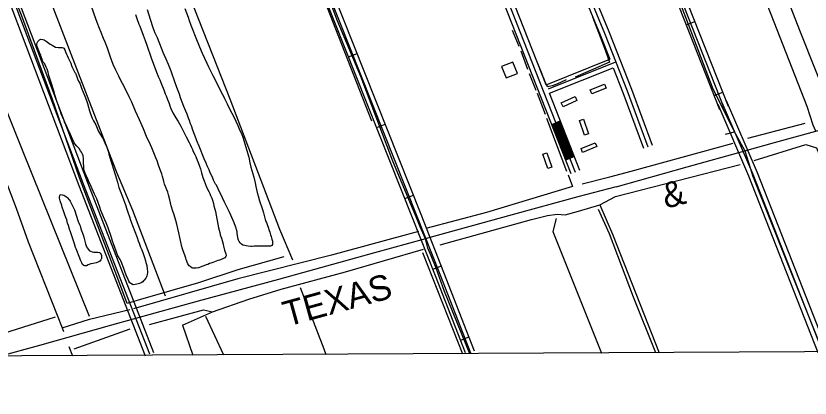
# Model space of a CAD drawing. Extents: x 3445503 to 3483459, y 540493 to 566012.
# Drawn here: x 3476792 to 3479397, y 545885 to 547139 of the extents above; entities that cross this region are included whole.
import ezdxf

# ---------------------------------------------------------------- set-up
doc = ezdxf.new("R2010")
doc.units = 0
for name, color, linetype in [('V-BLDG-OTLN', 7, 'Continuous'), ('V-DTCH-CNTR', 7, 'Continuous'), ('V-GRID-FRAM', 7, 'Continuous'), ('V-RAIL-IDEN', 7, 'Continuous'), ('V-RAIL-TRAK', 7, 'Continuous'), ('V-ROAD-CNTR', 7, 'Continuous'), ('V-SITE-VEGE', 7, 'Continuous'), ('V-TOPO-SHOR', 7, 'Continuous')]:
    doc.layers.add(name, color=color, linetype=linetype)

msp = doc.modelspace()

# ---------------------------------------------------------------- linework, layer by layer
at = {"layer": 'V-BLDG-OTLN'}
for points in [[(3478436.5, 546950.5), (3478422.1, 546987.8), (3478384.8, 546973.4), (3478399.2, 546936.1)], [(3478675.8, 546896.5), (3478722.3, 546914.8), (3478727.5, 546901.8), (3478680.9, 546883.5)], [(3478580.6, 546853.7), (3478626, 546874.6), (3478631.9, 546861.9), (3478586.5, 546841)], [(3478656.3, 546748.1), (3478640.4, 546795.5), (3478653.6, 546799.9), (3478669.6, 546752.5)], [(3478645.2, 546704), (3478691.4, 546723), (3478696.7, 546710.1), (3478650.5, 546691.1)], [(3478536.1, 546638.6), (3478519.8, 546685.9), (3478533, 546690.4), (3478549.3, 546643.2)]]:
    msp.add_lwpolyline(points, close=True, dxfattribs=at)
at = {"layer": 'V-DTCH-CNTR'}
for p, q in [((3479119.7, 546751), (3479148.8, 546759.3)), ((3478738.2, 546424), (3478702.5, 546504)), ((3477670.7, 546348.4), (3477519.4, 546306.3))]:
    msp.add_line(p, q, dxfattribs=at)
for points in [[(3477156.5, 546195.8), (3477105.9, 546330.5), (3477000.6, 546608), (3476910.6, 546868.2), (3476810.5, 547141.2), (3476723.4, 547354.3), (3476627, 547605.8), (3476555.6, 547812.2)], [(3478720.4, 547808), (3478933.1, 547279.4), (3479077.5, 546900.1), (3479148.8, 546759.3), (3479152.3, 546752.3), (3479182.1, 546696.6)], [(3478134.8, 546407.7), (3478117.5, 546447.3), (3478104.4, 546479.7), (3478088.7, 546515.7), (3478027.8, 546662.2), (3477922.5, 546939.8), (3477845.2, 547125.1), (3477748.9, 547382.8), (3477684.1, 547544.6), (3477582.7, 547806.1)], [(3479415, 546760.6), (3479406.5, 546780.8), (3479387.1, 546841.6), (3479278.4, 547119), (3479111.2, 547545.9), (3479041.9, 547728.9)], [(3479182.1, 546696.6), (3479201.1, 546637.4), (3479207.5, 546616), (3479309.8, 546359.9), (3479438.8, 546036.9)], [(3478280.1, 546031), (3478197.7, 546235.1), (3478169.6, 546311.6), (3478153.4, 546351.5), (3478143.3, 546377.1), (3478134.8, 546407.7)], [(3478890.2, 546034.1), (3478817, 546216.2), (3478738.2, 546424)], [(3477519.4, 546306.3), (3477390.3, 546263.5), (3477200.4, 546208.5), (3477156.5, 546195.8)]]:
    msp.add_lwpolyline(points, dxfattribs=at)
at = {"layer": 'V-GRID-FRAM'}
msp.add_lwpolyline([(3449565.1, 564068.2), (3481202, 564229.3), (3481302.5, 546046.4), (3449649.7, 545885.3), (3449565.1, 564068.2)], dxfattribs=at)
at = {"layer": 'V-RAIL-TRAK'}
for points in [[(3478760.7, 546578.4), (3478993.7, 546643.9), (3479182.1, 546696.6), (3479280.1, 546723.9), (3479415, 546760.6), (3479520.3, 546789.2), (3479729.7, 546846.6), (3480076.8, 546941.9), (3480465.7, 547049.8), (3480586, 547082.8), (3480853, 547156.3), (3481159.9, 547241.9), (3481295.7, 547278.9)], [(3478760.7, 546578.4), (3478634.5, 546545.3), (3478419.7, 546486.7), (3478142.2, 546409.7), (3478134.8, 546407.7), (3477967.6, 546361.3), (3477652.5, 546274.1), (3477389.4, 546202.8), (3477104.8, 546124.3), (3476869.3, 546058.4), (3476741.1, 546023.2)]]:
    msp.add_lwpolyline(points, dxfattribs=at)
at = {"layer": 'V-ROAD-CNTR'}
for p, q in [((3478990.8, 547110), (3479018.8, 547121)), ((3477882.9, 547004.9), (3477910.8, 547016)), ((3479082.5, 546877.4), (3479110.4, 546888.4)), ((3478549.3, 546783.3), (3478577.3, 546794.3)), ((3477975.3, 546772.6), (3478003.2, 546783.7)), ((3478595.1, 546667), (3478623, 546678)), ((3478067.8, 546540.3), (3478095.6, 546551.4)), ((3478159.3, 546307.8), (3478187.2, 546318.7)), ((3478250.2, 546074.9), (3478278.1, 546085.8))]:
    msp.add_line(p, q, dxfattribs=at)
for points in [[(3479114.8, 546836.4), (3478776.4, 547695), (3478446.1, 548535.2), (3478132.8, 549343.1), (3477894.7, 549948.2), (3477633.5, 550642), (3477629.4, 550660.7), (3477631.6, 550676.6), (3477637.2, 550692), (3477648.3, 550703.6), (3477669.3, 550714.3), (3477716.2, 550738.6), (3477726, 550749.9), (3477732.7, 550762.4), (3477736.2, 550775.3), (3477736.4, 550790.9), (3477734.3, 550806.2), (3477719.2, 550845.9), (3477578.5, 551210.2), (3477452.4, 551557.9)], [(3479100.8, 546830.9), (3478762.5, 547689.5), (3478432.2, 548529.8), (3478118.8, 549337.6), (3477880.7, 549942.8), (3477619.1, 550637.8), (3477614.1, 550660.1), (3477617, 550680.2), (3477624.2, 550700.1), (3477639.2, 550715.8), (3477662.5, 550727.7), (3477706.8, 550750.6), (3477713.6, 550758.4), (3477718.6, 550767.9), (3477721.2, 550777.5), (3477721.4, 550790), (3477719.7, 550802.5), (3477705.2, 550840.6), (3477564.4, 551204.9), (3477438.3, 551552.8)], [(3477071.8, 551327.3), (3477494.8, 550222), (3477811.1, 549406.2), (3478152.8, 548533.8), (3478426.9, 547826.4), (3478672, 547204.9), (3478722.1, 547082.6), (3478796.9, 546893), (3478864.3, 546709.9)], [(3477085.9, 551332.7), (3477508.8, 550227.4), (3477825.1, 549411.7), (3478166.8, 548539.2), (3478440.8, 547831.9), (3478685.9, 547210.5), (3478736, 547088.2), (3478810.9, 546898.4), (3478878.4, 546715.1)], [(3478613.4, 546620.5), (3478238, 547574.7), (3477964.8, 548275.5), (3477578.9, 549266.9), (3477288.6, 550011.5), (3476937.6, 550918.2), (3476868.4, 551098), (3476822.8, 551201.3)], [(3478627.4, 546625.9), (3478252, 547580.2), (3477978.8, 548281), (3477592.9, 549272.3), (3477302.5, 550016.9), (3476951.6, 550923.6), (3476882.3, 551103.7), (3476836.6, 551207.4)], [(3478296.3, 546039.2), (3478195.7, 546296.9), (3478120.9, 546488), (3477825.2, 547231), (3477600.7, 547804.3), (3477368.4, 548418.2), (3477244.1, 548737.9), (3476896.7, 549634.2), (3476496.3, 550631.4), (3476398.8, 550925.5)], [(3476396.2, 550885.7), (3476482.2, 550626.2), (3476882.7, 549628.7), (3477230.1, 548732.5), (3477354.4, 548412.9), (3477586.7, 547798.9), (3477811.3, 547225.5), (3478106.9, 546482.4), (3478181.8, 546291.4), (3478282.2, 546034.2)], [(3479128.7, 546841.9), (3478790.4, 547700.5), (3478460.1, 548540.7), (3478146.8, 549348.5), (3477955.1, 549835.7)], [(3478188.6, 548400), (3478412.9, 547821), (3478658.1, 547199.3), (3478708.2, 547077), (3478739.8, 546996.7)], [(3478266.1, 546034.1), (3478167.8, 546285.9), (3478093, 546476.9), (3477797.3, 547220), (3477572.7, 547793.5), (3477354.3, 548370.8)], [(3478530.6, 546913), (3478265.9, 547585.7), (3477992.7, 548286.4), (3477980.6, 548317.7)], [(3477230.5, 546028.9), (3477013.1, 546586.6), (3476664, 547506.2), (3476500.6, 547951.9), (3476475.6, 547999.5), (3476447.6, 548016.4)], [(3477244.5, 546034.3), (3477027.1, 546592), (3476678, 547511.4), (3476514.3, 547958), (3476486.9, 548010.2), (3476455.2, 548029.4)], [(3477216.6, 546023.4), (3476999.1, 546581.3), (3476649.9, 547501), (3476509.1, 547885.2)], [(3478530.6, 546913), (3478739.8, 546996.7)], [(3478538.7, 546900.1), (3478759.3, 546988.3)], [(3478541.6, 546885.1), (3478750.9, 546968.8)], [(3478750.9, 546968.8), (3478782.9, 546887.7), (3478850.2, 546704.7)], [(3478641.3, 546631.4), (3478541.6, 546885.1)], [(3479093.5, 546849.4), (3479195.1, 546614.4), (3479422.4, 546034.6)], [(3479107.3, 546855.4), (3479209, 546620.1), (3479436.4, 546040.1)], [(3479121.1, 546861.3), (3479222.8, 546625.8), (3479450.4, 546045.6)], [(3478614.7, 546674.7), (3478568.9, 546791)], [(3478617.4, 546675.8), (3478571.7, 546792.1)], [(3478620.2, 546676.9), (3478574.5, 546793.2)], [(3478597.9, 546668.1), (3478552.1, 546784.4)], [(3478600.7, 546669.2), (3478554.9, 546785.5)], [(3478603.5, 546670.3), (3478557.7, 546786.6)], [(3478606.3, 546671.4), (3478560.5, 546787.7)], [(3478609.1, 546672.5), (3478563.3, 546788.8)], [(3478611.9, 546673.6), (3478566.1, 546789.9)]]:
    msp.add_lwpolyline(points, dxfattribs=at)
at = {"layer": 'V-SITE-VEGE'}
for points in [[(3477282.7, 546579.3), (3477278.8, 546587.6), (3477277.8, 546591.2), (3477277, 546595.6), (3477275.3, 546601.7), (3477272.3, 546612.1), (3477270.1, 546620.7), (3477267.4, 546628.8), (3477259.4, 546649.9), (3477254.5, 546663.7), (3477250.6, 546673), (3477237.3, 546706.8), (3477233.1, 546715.7), (3477227.4, 546727.8), (3477223.4, 546735.6), (3477220.4, 546743.6), (3477209.9, 546769), (3477197.1, 546797.8), (3477183.9, 546826.8), (3477171.4, 546855.8), (3477163.4, 546873.6), (3477157.4, 546886), (3477140.8, 546917.2), (3477135.1, 546929.5), (3477128.9, 546941.9), (3477119, 546961.2), (3477110.5, 546979.8), (3477105.8, 546991.5), (3477101.5, 547003.3), (3477091.9, 547033.5), (3477084.7, 547052.4), (3477079.2, 547064.4), (3477071, 547084.1), (3477065.8, 547097.2), (3477058.2, 547117.1), (3477053.7, 547129.3), (3477039.4, 547170.1)], [(3477284.1, 546997), (3477278.9, 547009.5), (3477275.2, 547018.8), (3477269.3, 547033), (3477255.9, 547067), (3477248.9, 547082.3), (3477241.9, 547100.2), (3477232.7, 547126.9), (3477222.8, 547158.6)], [(3477346, 547163.8), (3477356.3, 547135.1), (3477359.9, 547124.1), (3477365.7, 547108.4), (3477370.2, 547097.6), (3477382.3, 547066.6), (3477393.8, 547037.8)], [(3477184.1, 547143.8), (3477188.3, 547130.5), (3477194.9, 547111.7), (3477197.6, 547105.5), (3477209.5, 547075.5), (3477215.8, 547058.6), (3477219.9, 547046.5), (3477236.9, 546997.7), (3477242, 546984), (3477252.7, 546954.4), (3477259.7, 546938.5), (3477264, 546929)], [(3477135.7, 546336.1), (3477133.4, 546340.5), (3477127.8, 546349.2), (3477126.2, 546352.4), (3477116.1, 546378.8), (3477111.4, 546391.9), (3477108.8, 546400.4), (3477105.1, 546411.6), (3477094, 546443.7), (3477087.7, 546460.2), (3477079, 546479.9), (3477076.6, 546485.2), (3477070.6, 546501), (3477067.1, 546511.2), (3477056.7, 546538.5), (3477049.7, 546554.3), (3477045.4, 546564.5), (3477038.4, 546579.1), (3477029.9, 546597.9), (3477027.5, 546604.3), (3477021.5, 546618), (3477017.6, 546626.1), (3477016.7, 546628.4), (3477014.7, 546635.2), (3477014.1, 546639.6), (3477014, 546648.2), (3477013.8, 546651.2), (3477013.5, 546665.1), (3477013, 546671.6), (3477012, 546680.1), (3477010, 546685.1), (3477006.5, 546692.1), (3477003.1, 546696.8), (3476998.6, 546704), (3476995, 546708.3), (3476991.7, 546711.9), (3476985, 546719.7), (3476983, 546722.7), (3476980.1, 546728.4), (3476978, 546732.9), (3476974.5, 546742.2), (3476971, 546750), (3476965.5, 546761.8), (3476962, 546768.8), (3476955.2, 546783.4), (3476951.4, 546790.9), (3476949.4, 546795.9), (3476945.3, 546805), (3476944.2, 546808), (3476940.1, 546818.1), (3476937.5, 546825.5), (3476933.8, 546837.4), (3476930.9, 546844.8), (3476926.8, 546856.6), (3476919.5, 546880.1), (3476916.7, 546889.8), (3476913, 546903.1), (3476910.3, 546910.7), (3476904, 546930.2), (3476899.9, 546943.9), (3476897.1, 546954), (3476894, 546964), (3476891, 546971.2), (3476888.1, 546978.3), (3476886, 546981.3), (3476882.9, 546985.3), (3476881.6, 546987.3), (3476880.2, 546990), (3476877.3, 546996.4), (3476875.3, 547001.6), (3476871.8, 547012.2), (3476868.9, 547019.4), (3476862.1, 547035.5), (3476860.7, 547041), (3476860.1, 547046.2), (3476861.2, 547050.4), (3476863.8, 547054.6), (3476868.7, 547060.3), (3476873.1, 547062.5), (3476880.1, 547062.1), (3476883.9, 547060.5), (3476890.4, 547056.5), (3476903.9, 547046.4), (3476910.2, 547042.6), (3476921.1, 547037), (3476931.6, 547035.4), (3476940.5, 547035.5), (3476943.9, 547035.3), (3476947, 547034.4), (3476948.9, 547033.1), (3476952.4, 547027.2), (3476954.7, 547021.5), (3476957.5, 547013.6), (3476959.4, 547009.4), (3476963.5, 547001.2), (3476971.6, 546984), (3476974.4, 546976.6), (3476975.4, 546973.2), (3476985.3, 546953.1), (3476986.6, 546950.8), (3476989.9, 546942.5)], [(3477393.8, 547037.8), (3477402.9, 547016.4), (3477417.7, 546984.2), (3477423.7, 546972.4), (3477437.7, 546943.6), (3477451.5, 546915.7), (3477465.2, 546889.4), (3477473.2, 546873.5), (3477476.1, 546867.8), (3477484.3, 546850.4), (3477490.5, 546838.6), (3477499.8, 546819.5), (3477506, 546807.9), (3477519.6, 546779.5), (3477526.6, 546763.4), (3477531.4, 546752.8), (3477537.1, 546738.3), (3477548.5, 546700.8), (3477555.2, 546676.1), (3477559.4, 546656.7), (3477562.2, 546643.2), (3477571.6, 546610), (3477576.5, 546591.9), (3477578.9, 546579.2), (3477583.3, 546560.2), (3477586.3, 546548.6), (3477591, 546532.1), (3477600, 546503.8), (3477603.5, 546493.2), (3477610.8, 546467.2), (3477613.2, 546461.3), (3477616.9, 546451.8), (3477619.2, 546445.5), (3477622.4, 546435.5), (3477624.1, 546429.8), (3477627.1, 546421.1), (3477628.8, 546415.4), (3477631.6, 546406.4), (3477633, 546400.2), (3477633.6, 546392.6), (3477633.3, 546389.5), (3477630.6, 546385.7), (3477626.8, 546384.1), (3477622.1, 546383.5), (3477619, 546383.5), (3477613.5, 546383.2), (3477603.2, 546383.3), (3477598.1, 546383.7), (3477589.5, 546384), (3477584.4, 546384.1), (3477577.5, 546383.5), (3477573.3, 546383.6), (3477567.1, 546383), (3477562.1, 546382.9), (3477553.7, 546383.2), (3477547.4, 546384.3), (3477542.1, 546385.4), (3477535.6, 546387.5), (3477532, 546390.1), (3477527.2, 546394.6), (3477524.1, 546399), (3477521.4, 546403.5), (3477520.2, 546406.9), (3477517.7, 546425.2), (3477516.9, 546430.3), (3477515.3, 546437.9), (3477513.8, 546443), (3477512, 546448), (3477507.5, 546459.7), (3477497, 546485.5), (3477491.6, 546497.1), (3477475.5, 546528), (3477469.6, 546542), (3477454.7, 546571.4), (3477449.1, 546583.3), (3477446.7, 546587.5), (3477440.3, 546600.7), (3477436.4, 546609.7), (3477429.3, 546623.9), (3477425.2, 546633.7), (3477419, 546646.8), (3477415.4, 546656.1), (3477409, 546670.7), (3477392.5, 546711.9), (3477385.6, 546729.7), (3477383.3, 546735.8), (3477372.2, 546764.6), (3477367.1, 546778.1), (3477364.5, 546785.5), (3477361, 546796.1), (3477358.3, 546803.5), (3477353.2, 546816.4), (3477348.9, 546826.6), (3477342.5, 546842), (3477332, 546870.5), (3477328, 546882.2), (3477319.8, 546903.7), (3477304, 546947.7), (3477300.5, 546957.9), (3477292.1, 546979.4), (3477284.1, 546997)], [(3476989.9, 546942.5), (3476994, 546932.8), (3476997.5, 546925), (3477000.8, 546918), (3477003.5, 546911.9), (3477007.1, 546902.1), (3477017.6, 546875.3), (3477022.7, 546861.5), (3477026, 546851.6), (3477033.1, 546827.5), (3477036.4, 546817.4), (3477042.1, 546803.6), (3477046.5, 546794.5), (3477053.3, 546781.4), (3477062.8, 546759.6), (3477067.7, 546750.9), (3477075.4, 546738.8), (3477080.1, 546730.1), (3477087.1, 546714.7), (3477089.8, 546708.5), (3477090.8, 546705.4), (3477092.9, 546698.2), (3477094.9, 546692.5), (3477097, 546685.7), (3477103, 546663.1), (3477106.1, 546653.4), (3477112, 546636.3), (3477121.4, 546604.6), (3477124.9, 546593.4), (3477129.5, 546576.3), (3477133.2, 546565.7), (3477141, 546545.2), (3477150.6, 546518.8), (3477155.3, 546504.6), (3477158.4, 546494.7), (3477163.7, 546479.7), (3477167.4, 546468.9), (3477174.6, 546451.3), (3477188.9, 546412.2), (3477193, 546400.8), (3477196.1, 546393), (3477200.8, 546380.5), (3477204.3, 546372), (3477208.6, 546360), (3477211.3, 546353.2), (3477213.5, 546346.2), (3477216.4, 546336.1), (3477218.2, 546330.2), (3477220, 546323.6), (3477221.2, 546320), (3477222.6, 546308.6), (3477223.2, 546301.3), (3477223.1, 546297), (3477222.4, 546290.7), (3477221.5, 546286.9), (3477220, 546283.2), (3477217.7, 546278.3), (3477212.7, 546271.9), (3477210.6, 546269.6), (3477207.9, 546267.1), (3477202.6, 546263.6), (3477197.5, 546261.5), (3477188.4, 546259.1), (3477182.9, 546258.1), (3477176.8, 546257.3), (3477173.6, 546257.7), (3477168.6, 546261), (3477165.7, 546263.7), (3477162.4, 546269.4), (3477160.1, 546273.9), (3477154.6, 546286.4), (3477152.5, 546292.1), (3477150.2, 546297.8), (3477147, 546306.9), (3477138.8, 546327.8), (3477135.7, 546336.1)], [(3477264, 546929), (3477269.5, 546915.6), (3477276.5, 546896.4), (3477277.5, 546893), (3477281.4, 546882.9), (3477284.3, 546876.3), (3477289.4, 546865.3), (3477292.7, 546857.3), (3477294.6, 546851.6), (3477296.8, 546843.5), (3477300.1, 546834.9), (3477306.7, 546821.3), (3477316.6, 546804.8), (3477324.1, 546792.9), (3477328, 546785.5), (3477332.8, 546777), (3477339.4, 546763.9), (3477349.9, 546742.5), (3477359.6, 546724.3), (3477362.9, 546717.5), (3477367.4, 546707.1), (3477370.7, 546701), (3477373.6, 546694.4), (3477378.4, 546684.5), (3477381.4, 546677.3), (3477386.4, 546666.3), (3477389.7, 546658.7), (3477394.2, 546646.4), (3477397, 546637.7), (3477400.9, 546624.4), (3477405.2, 546608.6), (3477408.9, 546598), (3477415.8, 546580.5), (3477419.3, 546572.8), (3477424.3, 546563.3), (3477427.6, 546556.5), (3477430.3, 546550.4), (3477433.8, 546541.3), (3477436, 546534.6), (3477439.3, 546524), (3477441.1, 546516.4), (3477444.1, 546505), (3477445.9, 546497), (3477449, 546485.1), (3477454.4, 546456.4), (3477456.6, 546443.8), (3477460.2, 546428.6), (3477462, 546421.4), (3477465.5, 546409.8), (3477467.9, 546402.2), (3477471.2, 546390.3), (3477472.8, 546383.8), (3477475.8, 546370.7), (3477480.1, 546358.4), (3477481.1, 546352.5), (3477480.2, 546349.6), (3477477.2, 546345.6), (3477474.3, 546343.9), (3477462.8, 546339.2), (3477459.2, 546338), (3477453.5, 546336.4), (3477442.6, 546332.3), (3477437.5, 546330.6), (3477430.5, 546328.2), (3477426.5, 546326.5), (3477420.8, 546323.9), (3477415.9, 546322.2), (3477407.9, 546318.9), (3477401.9, 546317.3), (3477393.5, 546313.8), (3477390.5, 546312.8), (3477383.1, 546311.2), (3477378.5, 546311), (3477372.4, 546311.5), (3477368.2, 546313), (3477362.8, 546316.5), (3477360.5, 546318.8), (3477357.3, 546322.4), (3477355.7, 546325.4), (3477353.4, 546330.9), (3477352, 546334), (3477350.6, 546339.5), (3477349.1, 546344.2), (3477345.7, 546353.9), (3477340.1, 546368.7), (3477337.9, 546375.5), (3477335.3, 546385.6), (3477333.6, 546392.4), (3477329.2, 546412.4), (3477325.6, 546427.4), (3477320, 546455.7), (3477316.7, 546467.7), (3477311, 546486.8), (3477306.9, 546498.8), (3477301.4, 546515.7), (3477298.8, 546525.9), (3477296.4, 546536), (3477292.3, 546551.6), (3477289.5, 546560.5), (3477286.6, 546569), (3477282.7, 546579.3)]]:
    msp.add_lwpolyline(points, dxfattribs=at)
msp.add_lwpolyline([(3476936.8, 546532.8), (3476934.7, 546540.8), (3476934.8, 546544.8), (3476936.1, 546549.8), (3476937.2, 546551.9), (3476940.1, 546552.9), (3476943.7, 546552.3), (3476949, 546550.7), (3476951.9, 546549.2), (3476957.7, 546545.2), (3476960, 546543.1), (3476967.1, 546534.8), (3476969.4, 546531.2), (3476977, 546515.7), (3476984.1, 546503.2), (3476995.9, 546464.5), (3476998.4, 546460.1), (3477000.6, 546455.2), (3477002.3, 546450.6), (3477005.1, 546440.8), (3477012.5, 546421.4), (3477014.7, 546413.4), (3477020, 546391.8), (3477023.7, 546381.7), (3477026.4, 546377), (3477031.6, 546369.8), (3477036.4, 546366.8), (3477041.6, 546364.6), (3477047.1, 546363.9), (3477055.1, 546363.7), (3477059.7, 546363.6), (3477065.4, 546362.5), (3477068.3, 546360.8), (3477071.4, 546355.9), (3477072.5, 546352.7), (3477072.8, 546346.4), (3477072.1, 546343.5), (3477070.2, 546339.3), (3477066.4, 546334.5), (3477064.2, 546332.2), (3477058.3, 546330.1), (3477054.9, 546329.5), (3477044.6, 546327.3), (3477037.4, 546326.1), (3477028.3, 546322.2), (3477023, 546319.5), (3477017.3, 546319.2), (3477014.4, 546320.3), (3477010.2, 546324.1), (3477007.5, 546329), (3477003.8, 546337.9), (3477001.2, 546344.8), (3476989.1, 546374.9), (3476987.6, 546378.9), (3476983.5, 546391.4), (3476977.8, 546410.8), (3476970.5, 546430.9), (3476967.4, 546439.8), (3476963.9, 546452), (3476961.3, 546459.6), (3476958.2, 546470.6), (3476955.6, 546477.2), (3476952.1, 546486.5), (3476949.4, 546493.2), (3476946.4, 546503), (3476945.3, 546505.3), (3476943.3, 546511.6), (3476941.9, 546516.9)], close=True, dxfattribs=at)
at = {"layer": 'V-TOPO-SHOR'}
for p, q in [((3478419.5, 547092.8), (3478440.8, 547040.1)), ((3478447.9, 547024), (3478470, 546964.7)), ((3478519.7, 546942.8), (3478503.7, 546982.8)), ((3478738.5, 546987.5), (3478625.7, 546937.7)), ((3478475, 546949.7), (3478497.3, 546895.9)), ((3478501.9, 546885.9), (3478527.6, 546816.6)), ((3479192, 546738.2), (3479380.8, 546786.7)), ((3478809.5, 546629.9), (3479144.4, 546722)), ((3478602.7, 546618.2), (3478617.3, 546579.4)), ((3478707.2, 546519.7), (3478748.9, 546423.1)), ((3478125.7, 546362.8), (3478256.5, 546030.9)), ((3477413.6, 546154.4), (3477472.8, 546026.9)), ((3477338.6, 546124.9), (3477372.5, 546026.4)), ((3476982.8, 546046.7), (3477166.9, 546112.7))]:
    msp.add_line(p, q, dxfattribs=at)
for points in [[(3478639.8, 548957.6), (3478997.6, 548033.6), (3479122.6, 547710.6), (3479362.3, 547092.3), (3479466.5, 546828.3)], [(3476309, 548707.5), (3476590.3, 547995.4), (3476757.1, 547571.6), (3477121.8, 546626.8), (3477173.9, 546501.8), (3477281.6, 546220.4)], [(3476913.4, 548349.7), (3477219.1, 547564.7), (3477493.5, 546866.5), (3477656.7, 546439.2), (3477698.4, 546338.5)], [(3476340.2, 547866.9), (3476500, 547484.8), (3476666.7, 547061), (3476812.6, 546699.8), (3477031.5, 546154.4)], [(3477958.9, 546793.5), (3477705.4, 547443.1), (3477701.9, 547453.5), (3477510.8, 547394.5), (3477326.7, 547856.5)], [(3478683.1, 547135.6), (3478722.2, 547033.7), (3478738.5, 546987.5)], [(3476595.1, 547019), (3476674.6, 546816), (3476792.4, 546508.4), (3476832.3, 546398.2), (3476926.9, 546157.6), (3476943.1, 546115.8), (3476947.6, 546104.2)], [(3478597, 546929.3), (3478566.2, 546915.5), (3478550.1, 546909.9), (3478541.1, 546907.9), (3478539.3, 546907.1), (3478536.7, 546906.7), (3478529.5, 546917.2), (3478521.7, 546937.2)], [(3478532.1, 546803.3), (3478566.6, 546711.1), (3478598.1, 546629.8)], [(3479212.9, 546665), (3479383.1, 546717.1), (3479417.9, 546706.7), (3479690.7, 546038.2)], [(3478707.2, 546519.7), (3478757.9, 546546.9), (3479167.8, 546651.1)], [(3478649.2, 546588), (3478740.2, 546610.6), (3478809.5, 546629.9)], [(3478617.3, 546579.4), (3478335.4, 546494.5), (3478136.6, 546441.3)], [(3478593.3, 546486.2), (3478637.5, 546499), (3478707.2, 546519.7)], [(3478183.5, 546387.9), (3478482.5, 546471), (3478535.4, 546484.1), (3478566.5, 546488.4), (3478593.3, 546486.2)], [(3478563.3, 546474), (3478552.9, 546432.3), (3478711.9, 546033.2)], [(3478112.3, 546431.8), (3477827.2, 546354.6), (3477519.2, 546276), (3477177.9, 546177.6)], [(3478748.9, 546423.1), (3478901.7, 546034.2)], [(3477338.6, 546124.9), (3477437, 546168.8), (3477555.5, 546209.3), (3477661.6, 546242.2), (3477872.2, 546299.9), (3478129.1, 546373.6)], [(3477723.5, 546247.8), (3477801.7, 546047.4), (3477808.6, 546028.6)], [(3476943.1, 546115.8), (3477033.1, 546144.3), (3477165.3, 546175.7)], [(3477229.5, 546126.6), (3477406.6, 546175.2), (3477437, 546168.8)], [(3476920.3, 546150.9), (3476645.9, 546064.1), (3476659.8, 546018.9)], [(3476965.4, 546054.7), (3476977.3, 546024.4)]]:
    msp.add_lwpolyline(points, dxfattribs=at)

# ---------------------------------------------------------------- texts
at = {"layer": 'V-RAIL-IDEN'}
for s, rotation, p in [('&', 14.8959, (3478923.3, 546506)), ('TEXAS', 15.4142, (3477681.1, 546119.1))]:
    msp.add_text(s, height=83, rotation=rotation, dxfattribs=at).set_placement(p)

doc.saveas('drawing.dxf')
